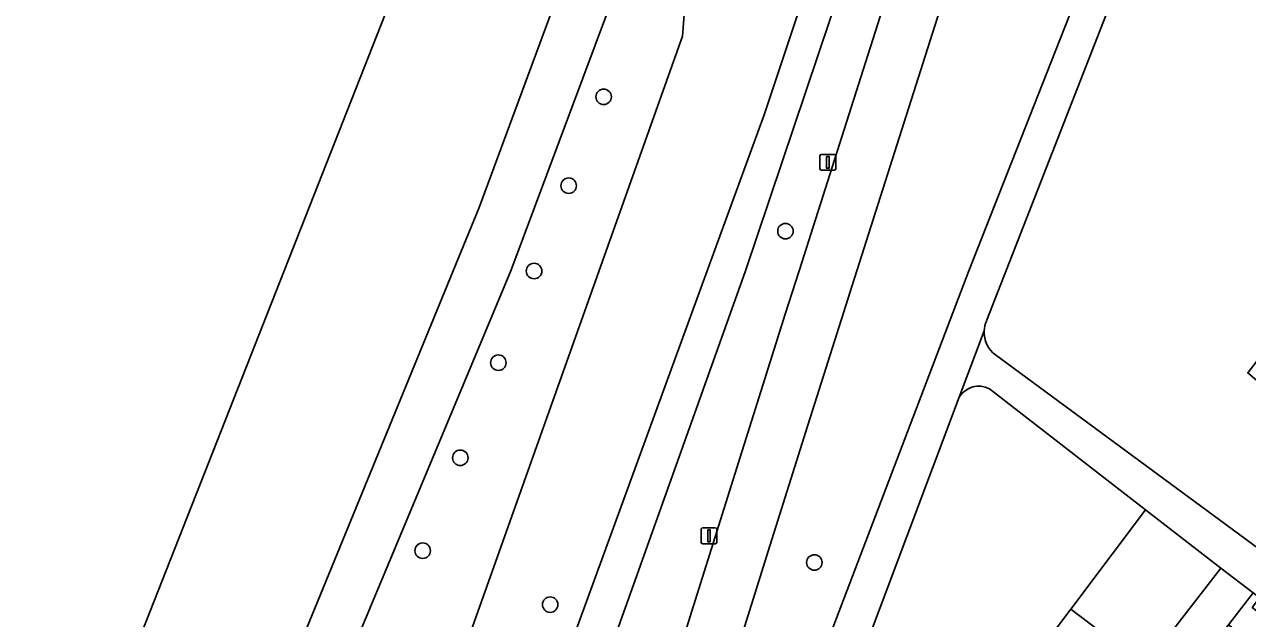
# Model space of a CAD drawing. Extents: x 159039 to 160102, y 381214 to 382524.
# Drawn here: x 159274.6 to 159351.8, y 381978 to 382015.5 of the extents above; entities that cross this region are included whole.
import ezdxf

# ---------------------------------------------------------------- set-up
doc = ezdxf.new("R2010")
doc.units = 0
for name, color, linetype in [('IMGEO_Boom', 7, 'Continuous'), ('IMGEO_Fietspad_gesloten', 7, 'Continuous'), ('IMGEO_Groenvoorziening', 7, 'Continuous'), ('IMGEO_Lichtmast', 7, 'Continuous'), ('IMGEO_Oever', 7, 'Continuous'), ('IMGEO_Terreindeel_open', 7, 'Continuous'), ('IMGEO_Voetpad_gesloten', 7, 'Continuous'), ('IMGEO_Voetpad_open', 7, 'Continuous'), ('IMGEO_Waterloop', 7, 'Continuous')]:
    doc.layers.add(name, color=color, linetype=linetype)

msp = doc.modelspace()

# ---------------------------------------------------------------- linework, layer by layer
at = {"layer": 'IMGEO_Boom'}
for centre in [(159311.184, 382010.975), (159308.98, 382005.362), (159322.652, 382002.494), (159306.794, 381999.976), (159304.54, 381994.191), (159302.14, 381988.188), (159299.768, 381982.324), (159324.48, 381981.579), (159307.81, 381978.918)]:
    msp.add_circle(centre, 0.489, dxfattribs=at)
at = {"layer": 'IMGEO_Fietspad_gesloten'}
for points in [[(159339.885, 382032.98), (159334.139, 382033.39), (159333.38, 382031.002), (159329.213, 382017.909), (159323.52, 382000), (159322.644, 381997.244), (159319.684, 381987.894), (159316.851, 381978.845), (159313.757, 381968.951), (159307.392, 381948.591), (159306.666, 381946.268), (159304.136, 381938.242), (159303.632, 381936.631), (159300.708, 381927.652), (159297.74, 381918.628), (159294.671, 381909.277), (159291.653, 381900.273), (159288.609, 381891.307), (159285.354, 381881.888), (159282.101, 381872.637), (159279.713, 381866.012), (159278.511, 381862.679), (159275.216, 381853.679)], [(159295.191, 381899.96), (159298.233, 381909.034), (159301.222, 381918.106), (159304.259, 381927.367), (159306.615, 381934.602), (159307.493, 381937.3), (159309.711, 381944.386), (159310.55, 381947.069), (159317.09, 381967.966), (159321.698, 381982.69), (159323.934, 381989.852), (159327.167, 382000), (159337.008, 382030.939)]]:
    msp.add_lwpolyline(points, dxfattribs=at)
at = {"layer": 'IMGEO_Groenvoorziening'}
for points in [[(159316.15, 382014.795), (159316.868, 382024.108), (159321.667, 382030.2), (159324.203, 382032.108), (159325.187, 382035.686), (159318.774, 382037.773), (159317.987, 382035.622), (159318.842, 382035.278), (159316.805, 382029.743), (159312.147, 382018.253), (159305.335, 382000), (159293.874, 381972.525), (159288.748, 381958.825), (159291.502, 381958.207), (159295.008, 381957.366), (159298.267, 381963.258), (159298.267, 381967.654), (159299.605, 381971.954), (159301.611, 381973.101), (159302.782, 381975.096), (159302.803, 381977.228)], [(159321.303, 382009.841), (159329.135, 382033.359), (159329.519, 382034.513), (159326.651, 382035.21), (159325.187, 382035.686), (159324.203, 382032.108), (159321.667, 382030.2), (159316.868, 382024.108), (159316.15, 382014.795), (159302.803, 381977.228), (159302.782, 381975.096), (159307.424, 381971.789), (159317.714, 382000)], [(159350.126, 381981.225), (159345.371, 381984.905), (159343.273, 381982.11), (159340.663, 381978.634), (159345.282, 381975.109), (159345.355, 381975.053)], [(159342.695, 381967.029), (159340.434, 381968.754), (159345.282, 381975.109), (159340.663, 381978.634), (159331.243, 381966.089), (159337.945, 381966.639)]]:
    msp.add_lwpolyline(points, close=True, dxfattribs=at)
for points in [[(159345.214, 382030.284), (159340.483, 382030.662), (159337.217, 382031.285), (159337.008, 382030.939), (159327.167, 382000), (159323.934, 381989.852), (159321.698, 381982.69), (159317.09, 381967.966), (159321.508, 381966.577), (159334.222, 382000)], [(159330.059, 382029.537), (159320.132, 382000), (159309.553, 381970.318), (159311.998, 381969.523), (159313.757, 381968.951), (159316.851, 381978.845), (159319.684, 381987.894), (159322.644, 381997.244), (159323.52, 382000), (159329.213, 382017.909)], [(159334.222, 382000), (159345.745, 382029.275)], [(159347.919, 382029.041), (159335.336, 381996.823)], [(159335.9, 381994.678), (159354.04, 381981.317), (159354.4, 381981.799), (159355.809, 381983.682), (159358.828, 381987.564), (159351.825, 381993.548), (159356.791, 382000), (159372.062, 382019.842)], [(159333.624, 381992.012), (159323.65, 381965.465), (159331.243, 381966.089), (159340.663, 381978.634), (159343.273, 381982.11), (159345.371, 381984.905), (159335.519, 381992.531)]]:
    msp.add_lwpolyline(points, dxfattribs=at)
for centre, radius, start, end in [((159337.026, 381996.105), 1.836, 156.99291, 177.29653), ((159336.996, 381996.113), 1.806, 177.49987, 232.62504), ((159334.836, 381991.307), 1.402, 60.8204, 149.8126)]:
    msp.add_arc(centre, radius, start, end, dxfattribs=at)
at = {"layer": 'IMGEO_Lichtmast'}
for p, q in [((159324.833, 382006.439), (159324.833, 382007.239)), ((159324.833, 382007.239), (159324.833, 382006.439)), ((159324.933, 382007.339), (159325.723, 382007.339)), ((159325.723, 382007.339), (159324.933, 382007.339)), ((159325.823, 382007.239), (159325.823, 382006.439)), ((159325.823, 382006.439), (159325.823, 382007.239)), ((159325.723, 382006.339), (159324.933, 382006.339)), ((159324.933, 382006.339), (159325.723, 382006.339)), ((159317.333, 381982.866), (159317.333, 381983.666)), ((159317.333, 381983.666), (159317.333, 381982.866)), ((159317.433, 381983.766), (159318.223, 381983.766)), ((159318.223, 381983.766), (159317.433, 381983.766)), ((159318.323, 381983.666), (159318.323, 381982.866)), ((159318.323, 381982.866), (159318.323, 381983.666)), ((159318.223, 381982.766), (159317.433, 381982.766)), ((159317.433, 381982.766), (159318.223, 381982.766))]:
    msp.add_line(p, q, dxfattribs=at)
for points in [[(159325.253, 382007.214), (159325.403, 382007.214), (159325.403, 382006.464), (159325.253, 382006.464), (159325.253, 382007.214)], [(159317.753, 381983.641), (159317.903, 381983.641), (159317.903, 381982.891), (159317.753, 381982.891), (159317.753, 381983.641)]]:
    msp.add_lwpolyline(points, dxfattribs=at)
for centre, start, end in [((159324.933, 382007.239), 90, 180), ((159324.933, 382007.239), 90, 180), ((159325.723, 382007.239), 0, 90), ((159325.723, 382007.239), 360, 90), ((159324.933, 382006.439), 180, 270), ((159324.933, 382006.439), 180, 270), ((159325.723, 382006.439), 270, 0), ((159325.723, 382006.439), 270, 0), ((159317.433, 381983.666), 90, 180), ((159317.433, 381983.666), 90, 180), ((159318.223, 381983.666), 0, 90), ((159318.223, 381983.666), 360, 90), ((159317.433, 381982.866), 180, 270), ((159317.433, 381982.866), 180, 270), ((159318.223, 381982.866), 270, 0), ((159318.223, 381982.866), 270, 0)]:
    msp.add_arc(centre, 0.1, start, end, dxfattribs=at)
at = {"layer": 'IMGEO_Oever'}
for points in [[(159319.079, 382045.1), (159317.712, 382041.638), (159316.529, 382038.644), (159308.076, 382016.836), (159303.33, 382003.99), (159301.695, 382000), (159287.915, 381966.369), (159283.353, 381954.449), (159278.387, 381943.163), (159267.91, 381915.138)], [(159213.127, 381765.095), (159215.64, 381767.971), (159222.59, 381786.463), (159225.831, 381797.179), (159230.402, 381808.635), (159240.281, 381834.918), (159248.54, 381856.161), (159251.469, 381863.696), (159262.238, 381889.195), (159266.55, 381901.138), (159279.889, 381936.141), (159287.818, 381956.34), (159288.748, 381958.825), (159293.874, 381972.525), (159305.335, 382000), (159312.147, 382018.253)]]:
    msp.add_lwpolyline(points, dxfattribs=at)
at = {"layer": 'IMGEO_Terreindeel_open'}
msp.add_lwpolyline([(159350.613, 381977.649), (159352.157, 381979.652), (159350.126, 381981.225), (159345.355, 381975.053), (159347.407, 381973.488)], close=True, dxfattribs=at)
at = {"layer": 'IMGEO_Voetpad_gesloten'}
for points in [[(159329.135, 382033.359), (159321.303, 382009.841), (159317.714, 382000), (159307.424, 381971.789), (159295.662, 381941.248), (159289.767, 381926.077), (159283.476, 381910.504), (159259.233, 381852.39)], [(159345.745, 382029.275), (159334.222, 382000), (159321.508, 381966.577), (159313.7, 381945.411), (159312.235, 381941.67), (159308.88, 381931.92), (159285.901, 381864.708), (159284.837, 381861.242), (159277.012, 381835.741), (159271.191, 381818.683), (159276.102, 381815.568), (159277.233, 381818.076)], [(159301.117, 381948.656), (159302.546, 381952.157), (159302.665, 381952.448), (159307.838, 381965.507), (159309.553, 381970.318), (159320.132, 382000), (159330.059, 382029.537)], [(159335.336, 381996.823), (159347.919, 382029.041)], [(159290.865, 381872.937), (159298.469, 381895.531), (159310.21, 381929.633), (159313.769, 381939.969), (159313.804, 381940.049), (159315.655, 381944.231), (159317.86, 381949.765), (159319.763, 381954.543), (159321.386, 381958.92), (159323.215, 381963.855), (159323.65, 381965.465), (159333.624, 381992.012), (159335.192, 381996.192)], [(159335.192, 381996.192), (159333.624, 381992.012)], [(159335.519, 381992.531), (159345.371, 381984.905), (159350.126, 381981.225), (159352.157, 381979.652), (159352.56, 381979.34), (159354.04, 381981.317), (159335.9, 381994.678)]]:
    msp.add_lwpolyline(points, dxfattribs=at)
for centre, radius, start, end in [((159337.026, 381996.105), 1.836, 156.99291, 177.29653), ((159336.996, 381996.113), 1.806, 177.49987, 232.62504), ((159334.836, 381991.307), 1.402, 60.8204, 149.8126)]:
    msp.add_arc(centre, radius, start, end, dxfattribs=at)
at = {"layer": 'IMGEO_Voetpad_open'}
msp.add_lwpolyline([(159352.11, 381978.74), (159352.56, 381979.34), (159352.157, 381979.652), (159350.613, 381977.649), (159378.352, 381956.413), (159379.509, 381957.83)], close=True, dxfattribs=at)
at = {"layer": 'IMGEO_Waterloop'}
for points in [[(159389.672, 382247.29), (159388.514, 382250.285), (159380.201, 382245.705), (159380.185, 382226.569), (159308.559, 382044.584), (159194.301, 381754.28), (159112.581, 381546.649), (159064.132, 381423.551)], [(159267.91, 381915.138), (159278.387, 381943.163), (159283.353, 381954.449), (159287.915, 381966.369), (159301.695, 382000), (159303.33, 382003.99), (159308.076, 382016.836), (159316.529, 382038.644), (159317.712, 382041.638), (159319.079, 382045.1)]]:
    msp.add_lwpolyline(points, dxfattribs=at)

doc.saveas('drawing.dxf')
